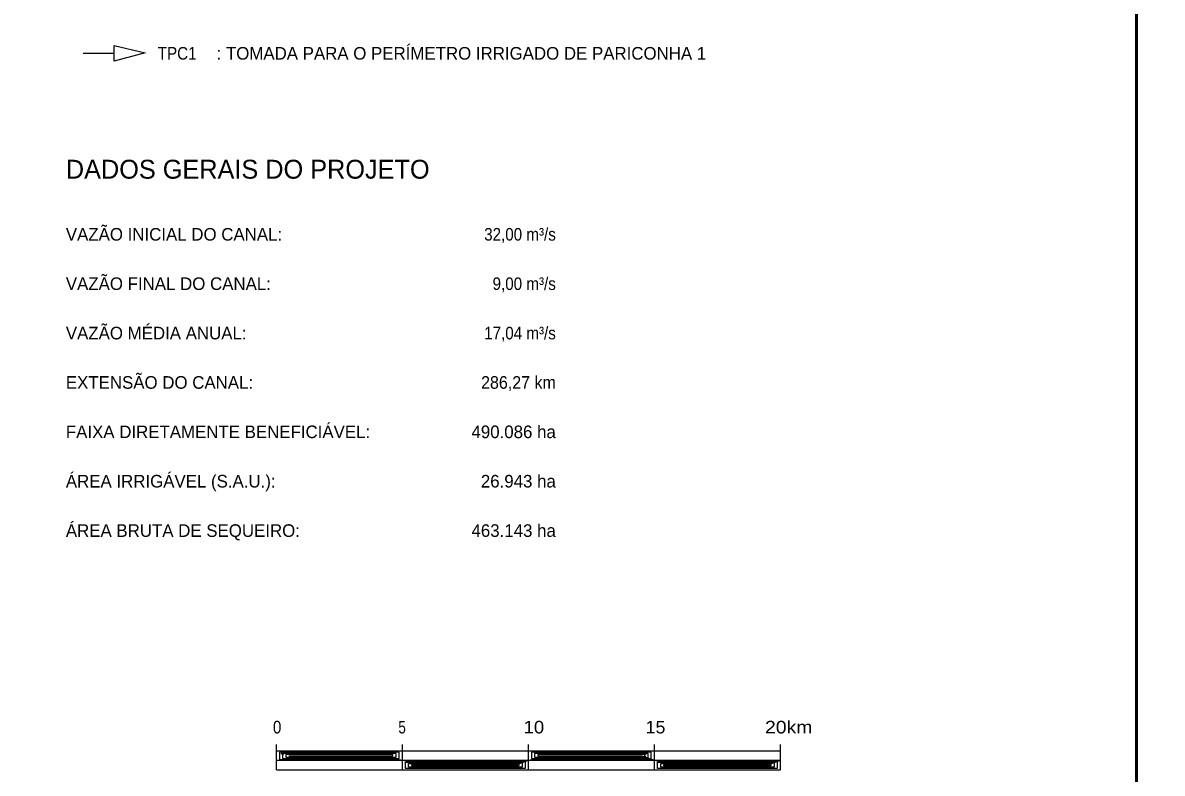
# Model space of a CAD drawing. Extents: x -1643653 to 4543381, y 1624270 to 13878484.
# Drawn here: x 796115 to 841330, y 8905635 to 8935418 of the extents above; entities that cross this region are included whole.
import ezdxf
from ezdxf.enums import TextEntityAlignment as Align

# ---------------------------------------------------------------- set-up
doc = ezdxf.new("R2010")
doc.units = 0
doc.header["$LTSCALE"] = 160
doc.header["$PDMODE"] = 32
doc.header["$PDSIZE"] = 80
for name, color, linetype, lineweight in [('3', 7, 'Continuous', 13), ('5', 7, 'Continuous', 25), ('60', 7, 'Continuous', 13)]:
    doc.layers.add(name, color=color, linetype=linetype, lineweight=lineweight)

msp = doc.modelspace()

# ---------------------------------------------------------------- linework, layer by layer
at = {"layer": '3', "lineweight": 53}
msp.add_lwpolyline([(840307.3, 9029887.8), (840307.3, 8886387.8), (560211.7, 8886387.8), (560211.7, 9029887.8)], close=True, dxfattribs=at)
msp.add_lwpolyline([(840307.3, 9029887.8), (840307.3, 8886387.8), (560211.7, 8886387.8), (560211.7, 9029887.8)], close=True, dxfattribs=at)
at = {"layer": '5'}
for p, q in [((798515.1, 8934207.5), (799746.2, 8934206.2)), ((806177.5, 8905773.4), (806177.5, 8906773.4)), ((811177.5, 8905773.4), (811177.5, 8906773.4)), ((816177.5, 8905773.4), (816177.5, 8906773.4)), ((821177.5, 8905773.4), (821177.5, 8906773.4)), ((826177.5, 8905773.4), (826177.5, 8906773.4)), ((806177.5, 8906523.4), (826177.5, 8906523.4)), ((806177.5, 8906149.4), (826177.5, 8906149.4)), ((806177.5, 8905773.4), (826177.5, 8905773.4))]:
    msp.add_line(p, q, dxfattribs=at)
msp.add_lwpolyline([(799746.5, 8934522), (800977.3, 8934227.2), (799745.8, 8933890.5)], close=True, dxfattribs=at)
msp.add_lwpolyline([(806677.5, 8906323.4), (810802.5, 8906323.4), (810802.5, 8906373.4), (806552.5, 8906373.4), (806552.5, 8906273.4), (810927.5, 8906273.4), (810927.5, 8906423.4), (806427.5, 8906423.4), (806427.5, 8906223.4), (811052.5, 8906223.4), (811052.5, 8906473.4), (806302.5, 8906473.4), (806302.5, 8906173.4), (811052.5, 8906173.4), (811177.5, 8906149.4), (811302.5, 8906123.4), (816052.5, 8906123.4), (816052.5, 8905823.4), (811302.5, 8905823.4), (811302.5, 8906073.4), (815927.5, 8906073.4), (815927.5, 8905873.4), (811427.5, 8905873.4), (811427.5, 8906023.4), (815802.5, 8906023.4), (815802.5, 8905923.4), (811552.5, 8905923.4), (811552.5, 8905973.4), (815677.5, 8905973.4), (816177.5, 8906149.4), (816302.5, 8906173.4), (821052.5, 8906173.4), (821052.5, 8906473.4), (816302.5, 8906473.4), (816302.5, 8906223.4), (820927.5, 8906223.4), (820927.5, 8906423.4), (816427.5, 8906423.4), (816427.5, 8906273.4), (820802.5, 8906273.4), (820802.5, 8906373.4), (816552.5, 8906373.4), (816552.5, 8906323.4), (820677.5, 8906323.4), (821177.5, 8906149.4), (821302.5, 8906123.4), (826052.5, 8906123.4), (826052.5, 8905823.4), (821302.5, 8905823.4), (821302.5, 8906073.4), (825927.5, 8906073.4), (825927.5, 8905873.4), (821427.5, 8905873.4), (821427.5, 8906023.4), (825802.5, 8906023.4), (825802.5, 8905923.4), (821552.5, 8905923.4), (821552.5, 8905973.4), (825677.5, 8905973.4), (826177.5, 8906149.4)], dxfattribs=at)
for p in [(806427.5, 8906423.4), (820802.5, 8906398.4), (820802.5, 8906273.4)]:
    msp.add_point(p, dxfattribs=at)
at = {"layer": '60', "lineweight": 25}
msp.add_spline([(814781, 9009175.5), (814787.2, 9009173.4), (814796.9, 9009173.4), (814799.4, 9009172.4), (814805.1, 9009174.5), (814805.6, 9009176.5), (814811.7, 9009179.5), (814811.7, 9009179.5), (814801.5, 9009181), (814790.7, 9009181.5), (814784.1, 9009183.1), (814777.4, 9009185.1), (814778.4, 9009175.5)], degree=3, dxfattribs=at)

# ---------------------------------------------------------------- texts
at = {"layer": '5'}
for s, width, p in [('TPC1', 0.9, (801471.6, 8933956.2)), ('0', 0.9, (806041.4, 8907213.5)), ('5', 0.8, (811017.9, 8907213.5)), ('10', 1.1, (815987.1, 8907213.5)), ('15', 1.05, (820832.9, 8907213.5)), ('20km', 1.15, (825568.9, 8907213.5))]:
    msp.add_text(s, height=500, dxfattribs=dict(at, width=width)).set_placement(p)
for s, height, p in [(': TOMADA PARA O PERÍMETRO IRRIGADO DE PARICONHA 1', 500, (803805.2, 8933956.2)), ('DADOS GERAIS DO PROJETO', 750, (797824.5, 8929231.2)), ('VAZÃO INICIAL DO CANAL:', 500, (797824.5, 8926772.7)), ('VAZÃO FINAL DO CANAL:', 500, (797824.5, 8924813)), ('VAZÃO MÉDIA ANUAL:', 500, (797824.5, 8922853.3)), ('EXTENSÃO DO CANAL:', 500, (797824.5, 8920893.7)), ('FAIXA DIRETAMENTE BENEFICIÁVEL:', 500, (797824.5, 8918934)), ('ÁREA IRRIGÁVEL (S.A.U.):', 500, (797824.5, 8916974.3)), ('ÁREA BRUTA DE SEQUEIRO:', 500, (797824.5, 8915014.6))]:
    msp.add_text(s, height=height, dxfattribs=at).set_placement(p)
for s, width, p in [('32,00 m³/s', 0.9, (817266.9, 8926772.7)), ('9,00 m³/s', 0.9, (817266.9, 8924813)), ('17,04 m³/s', 0.9, (817266.9, 8922853.3)), ('286,27 km', 0.95, (817266.9, 8920893.7))]:
    msp.add_text(s, height=500, dxfattribs=dict(at, width=width)).set_placement(p, align=Align.RIGHT)
for s, p in [('490.086 ha', (817266.9, 8918934)), ('26.943 ha', (817266.9, 8916974.3)), ('463.143 ha', (817266.9, 8915014.6))]:
    msp.add_text(s, height=500, dxfattribs=at).set_placement(p, align=Align.RIGHT)

doc.saveas('drawing.dxf')
